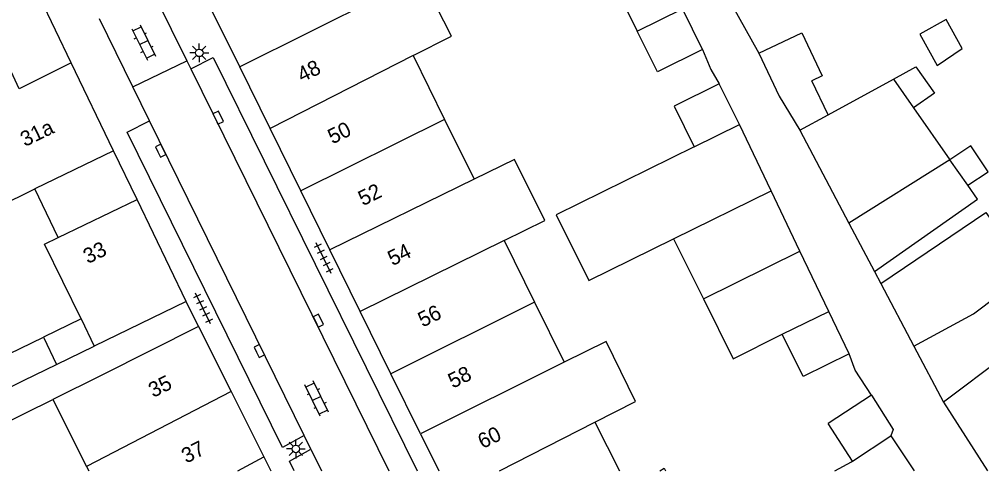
# Model space of a CAD drawing. Extents: x 132998 to 136004, y 396998 to 398512.
# Drawn here: x 134933.8 to 134997.2, y 397000 to 397029.8 of the extents above; entities that cross this region are included whole.
import ezdxf

# ---------------------------------------------------------------- set-up
doc = ezdxf.new("R2010")
doc.units = 0
for name, color, linetype in [('gg-afsc-erfafscheiding', 7, 'Continuous'), ('gg-anno-huisnummerreeks BGT', 7, 'Continuous'), ('gg-bbg-bijgebouw', 7, 'Continuous'), ('gg-bbg-gedigitaliseerde bebouwing', 7, 'Continuous'), ('gg-bbg-gedigitaliseerde bijgebouw', 7, 'Continuous'), ('gg-bbg-hoofdgebouw', 7, 'Continuous'), ('gg-bbg-luifel en loopbrug', 7, 'Continuous'), ('gg-bbg-tussenscheiding', 7, 'Continuous'), ('gg-knt-verharding', 7, 'Continuous'), ('gg-knt-verharding nz', 7, 'Continuous'), ('gt-grn-weggrens', 7, 'Continuous'), ('gt-symb-klinker verharding', 7, 'Continuous'), ('gt-symb-kolk', 7, 'Continuous'), ('gt-symb-lichtmast', 7, 'Continuous'), ('gt-symb-tegel verharding', 7, 'Continuous')]:
    doc.layers.add(name, color=color, linetype=linetype)

# ---------------------------------------------------------------- blocks, each defined once
blk = doc.blocks.new('gt0-KOLK')
at = {"layer": 'gt-symb-kolk'}
blk.add_lwpolyline([(0, 0), (0.375, 0), (0.375, 0.4), (-0.375, 0.4), (-0.375, 0), (0, 0)], dxfattribs=at)
blk = doc.blocks.new('gt0-LMAST')
at = {"layer": 'gt-symb-lichtmast'}
for p, q in [((-0.182, 0.173), (-0.447, 0.438)), ((-0.005, 0.246), (-0.005, 0.621)), ((0.172, 0.173), (0.437, 0.438)), ((-0.255, -0.004), (-0.63, -0.004)), ((-0.182, -0.181), (-0.447, -0.446)), ((-0.005, -0.254), (-0.005, -0.629)), ((0.437, -0.446), (0.172, -0.181)), ((0.245, -0.004), (0.62, -0.004))]:
    blk.add_line(p, q, dxfattribs=at)
blk.add_circle((-0.005, -0.004), 0.25, dxfattribs=at)
blk = doc.blocks.new('gt0-KL1')
at = {"layer": 'gt-symb-klinker verharding'}
for p, q in [((-1.15, 0.3), (1.15, 0.3)), ((-1, -0.3), (-1, 0.3)), ((-0.5, 0.3), (-0.5, 0.45)), ((0, -0.3), (0, 0.3)), ((0.5, 0.3), (0.5, 0.45)), ((1, -0.3), (1, 0.3)), ((-1.15, -0.3), (1.15, -0.3)), ((-0.5, -0.45), (-0.5, -0.3)), ((0.5, -0.45), (0.5, -0.3))]:
    blk.add_line(p, q, dxfattribs=at)
blk = doc.blocks.new('gt0-TEG1')
at = {"layer": 'gt-symb-tegel verharding'}
for p, q in [((-1.125, 0), (1.125, 0)), ((-0.9, -0.25), (-0.9, 0.25)), ((-0.45, -0.25), (-0.45, 0.25)), ((0, -0.25), (0, 0.25)), ((0.45, -0.25), (0.45, 0.25)), ((0.9, -0.25), (0.9, 0.25))]:
    blk.add_line(p, q, dxfattribs=at)

msp = doc.modelspace()

# ---------------------------------------------------------------- linework, layer by layer
at = {"layer": 'gg-afsc-erfafscheiding'}
for p, q in [((134980.763, 397030.71), (134982.549, 397027.524)), ((134990.159, 397013.144), (134990.576, 397012.353)), ((134926.418, 397000), (134936.01, 397004.692))]:
    msp.add_line(p, q, dxfattribs=at)
for points in [[(134978.826, 397027.761), (134979.373, 397026.455), (134979.939, 397025.501)], [(134989.963, 397004.974), (134988.898, 397006.633), (134988.492, 397007.711)], [(134976.016, 397000), (134976.308, 397000.163), (134976.398, 397000)]]:
    msp.add_lwpolyline(points, dxfattribs=at)
at = {"layer": 'gg-bbg-bijgebouw'}
msp.add_line((134941.557, 397017.884), (134940.01, 397021.097), dxfattribs=at)
at = {"layer": 'gg-bbg-gedigitaliseerde bebouwing'}
for p, q in [((134959.753, 397027.362), (134961.824, 397023.158)), ((134961.824, 397023.158), (134963.768, 397019.212)), ((134931.211, 397016.816), (134934.827, 397018.575)), ((134965.756, 397015.176), (134967.756, 397011.115)), ((134944.8, 397011.15), (134938.727, 397008.221)), ((134967.756, 397011.115), (134969.71, 397007.15)), ((134945.6, 397009.51), (134939.228, 397006.309)), ((134939.228, 397006.309), (134936.01, 397004.692)), ((134936.01, 397004.692), (134938.226, 397000.282)), ((134971.725, 397003.195), (134973.351, 397000)), ((134938.226, 397000.282), (134938.368, 397000))]:
    msp.add_line(p, q, dxfattribs=at)
for points in [[(134959.753, 397027.362), (134962.282, 397028.647), (134960.279, 397032.589), (134957.791, 397031.345)], [(134965.756, 397015.176), (134968.43, 397016.496), (134966.445, 397020.526), (134963.768, 397019.212)], [(134937.874, 397010.022), (134935.463, 397014.939), (134936.365, 397015.383)], [(134971.725, 397003.195), (134974.417, 397004.565), (134972.473, 397008.511), (134969.71, 397007.15)]]:
    msp.add_lwpolyline(points, dxfattribs=at)
at = {"layer": 'gg-bbg-gedigitaliseerde bijgebouw'}
for p, q in [((134978.826, 397027.761), (134977.503, 397030.447)), ((134987.108, 397023.469), (134991.413, 397025.816)), ((134991.413, 397025.816), (134992.739, 397023.925)), ((134981.263, 397022.815), (134979.939, 397025.501)), ((134987.108, 397023.469), (134986.046, 397025.71)), ((134992.739, 397023.925), (134995.139, 397020.503)), ((134983.353, 397018.447), (134981.263, 397022.815)), ((134985.257, 397022.46), (134988.487, 397016.321)), ((134936.365, 397015.383), (134934.827, 397018.575)), ((134985.257, 397014.47), (134983.353, 397018.447)), ((134988.487, 397016.321), (134990.159, 397013.144)), ((134976.925, 397015.28), (134978.886, 397011.332)), ((134987.155, 397010.504), (134985.257, 397014.47)), ((134990.576, 397012.353), (134992.758, 397008.206)), ((134937.874, 397010.022), (134935.382, 397008.813)), ((134988.492, 397007.711), (134987.155, 397010.504)), ((134930.77, 397006.57), (134935.382, 397008.813)), ((134936.256, 397007.014), (134938.727, 397008.221)), ((134992.758, 397008.206), (134994.719, 397004.527)), ((134989.963, 397004.974), (134987.11, 397003.122)), ((134994.719, 397004.527), (134997.628, 397000)), ((134988.713, 397000.623), (134987.11, 397003.122)), ((134991.238, 397002.305), (134992.775, 397000))]:
    msp.add_line(p, q, dxfattribs=at)
for points in [[(134976.18, 397033.133), (134973.207, 397031.669), (134974.53, 397028.983)], [(134978.826, 397027.761), (134975.854, 397026.296), (134974.53, 397028.983)], [(134982.549, 397027.524), (134985.384, 397028.868), (134986.727, 397026.033), (134986.046, 397025.71)], [(134982.549, 397027.524), (134983.893, 397024.69), (134985.257, 397022.46)], [(134979.939, 397025.501), (134976.967, 397024.037), (134978.29, 397021.351)], [(134996.323, 397018.814), (134997.666, 397019.71), (134996.521, 397021.426), (134995.139, 397020.503)], [(134978.29, 397021.351), (134969.192, 397016.868), (134971.345, 397012.531), (134976.925, 397015.28)], [(134990.159, 397013.144), (134996.957, 397017.911), (134996.323, 397018.814)], [(134990.576, 397012.353), (134997.498, 397017.017), (135000, 397013.584)], [(134978.886, 397011.332), (134980.847, 397007.383), (134984.087, 397008.993)], [(134988.492, 397007.711), (134985.469, 397006.209), (134984.087, 397008.993)], [(134931.644, 397004.771), (134934.118, 397005.972), (134936.256, 397007.014)], [(134989.963, 397004.974), (134991.406, 397002.725), (134991.238, 397002.305)], [(134987.553, 397000), (134988.66, 397000.587), (134988.713, 397000.623)]]:
    msp.add_lwpolyline(points, dxfattribs=at)
at = {"layer": 'gg-bbg-hoofdgebouw'}
for p, q in [((134948.329, 397026.614), (134946.253, 397030.829)), ((134940.01, 397021.097), (134937.22, 397026.89)), ((134950.321, 397022.569), (134948.329, 397026.614)), ((134952.346, 397018.46), (134950.321, 397022.569)), ((134954.271, 397014.551), (134952.346, 397018.46)), ((134944.8, 397011.15), (134941.557, 397017.884)), ((134956.27, 397010.493), (134954.271, 397014.551)), ((134958.289, 397006.395), (134956.27, 397010.493)), ((134945.6, 397009.51), (134947.751, 397005.233)), ((134960.243, 397002.428), (134958.289, 397006.395)), ((134947.751, 397005.233), (134949.922, 397000.917)), ((134960.243, 397002.428), (134961.439, 397000)), ((134949.922, 397000.917), (134950.383, 397000))]:
    msp.add_line(p, q, dxfattribs=at)
msp.add_lwpolyline([(134937.22, 397026.89), (134933.79, 397025.18), (134933.26, 397026.32), (134927.707, 397023.622)], dxfattribs=at)
at = {"layer": 'gg-bbg-luifel en loopbrug'}
for points in [[(134993.153, 397028.784), (134994.306, 397026.708), (134995.942, 397027.839), (134994.888, 397029.744), (134993.153, 397028.784)], [(134991.413, 397025.816), (134992.886, 397026.619), (134994.119, 397024.893), (134992.739, 397023.925)]]:
    msp.add_lwpolyline(points, dxfattribs=at)
at = {"layer": 'gg-bbg-tussenscheiding'}
for p, q in [((134957.791, 397031.345), (134948.329, 397026.614)), ((134974.53, 397028.983), (134977.503, 397030.447)), ((134959.753, 397027.362), (134950.321, 397022.569)), ((134985.257, 397022.46), (134987.108, 397023.469)), ((134961.824, 397023.158), (134952.346, 397018.46)), ((134978.29, 397021.351), (134981.263, 397022.815)), ((134940.01, 397021.097), (134934.827, 397018.575)), ((134995.139, 397020.503), (134988.487, 397016.321)), ((134996.323, 397018.814), (134995.139, 397020.503)), ((134963.768, 397019.212), (134954.271, 397014.551)), ((134976.925, 397015.28), (134983.353, 397018.447)), ((134936.365, 397015.383), (134941.557, 397017.884)), ((134965.756, 397015.176), (134956.27, 397010.493)), ((134978.886, 397011.332), (134985.257, 397014.47)), ((134967.756, 397011.115), (134958.289, 397006.395)), ((134937.874, 397010.022), (134938.727, 397008.221)), ((134984.087, 397008.993), (134987.155, 397010.504)), ((134935.382, 397008.813), (134936.256, 397007.014)), ((135000, 397008.51), (134994.719, 397004.527)), ((134969.71, 397007.15), (134960.243, 397002.428)), ((134947.751, 397005.233), (134938.226, 397000.282)), ((134965.449, 397000), (134971.725, 397003.195)), ((134988.713, 397000.623), (134991.238, 397002.305)), ((134948.193, 397000), (134949.922, 397000.917))]:
    msp.add_line(p, q, dxfattribs=at)
msp.add_lwpolyline([(134992.758, 397008.206), (134996.705, 397010.349), (135000, 397012.834)], dxfattribs=at)
at = {"layer": 'gg-knt-verharding'}
for p, q in [((134942.648, 397031.451), (134944.833, 397027.023)), ((134941.274, 397025.305), (134939.074, 397029.778)), ((134941.274, 397025.305), (134944.833, 397027.023)), ((134944.833, 397027.023), (134945.098, 397026.485)), ((134942.377, 397023.062), (134941.274, 397025.305))]:
    msp.add_line(p, q, dxfattribs=at)
for points in [[(134945.098, 397026.485), (134946.581, 397027.243), (134960.018, 397000)], [(134952.578, 397002.321), (134951.141, 397001.528), (134940.9, 397022.319), (134942.377, 397023.062)], [(134951.912, 397000), (134951.6, 397000.622), (134953.023, 397001.415)]]:
    msp.add_lwpolyline(points, dxfattribs=at)
at = {"layer": 'gg-knt-verharding nz'}
for p, q in [((134945.098, 397026.485), (134958.164, 397000)), ((134952.578, 397002.321), (134942.377, 397023.062)), ((134953.023, 397001.415), (134952.578, 397002.321)), ((134953.023, 397001.415), (134953.719, 397000))]:
    msp.add_line(p, q, dxfattribs=at)
at = {"layer": 'gt-grn-weggrens'}
for p, q in [((134937.22, 397026.89), (134935.013, 397031.471)), ((134945.6, 397009.51), (134944.8, 397011.15))]:
    msp.add_line(p, q, dxfattribs=at)

# ---------------------------------------------------------------- block references
at = {"layer": 'gt-symb-klinker verharding'}
for p, rotation in [((134941.996, 397028.227), -63.76806006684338), ((134953.4, 397004.754), 116.1038249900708)]:
    msp.add_blockref('gt0-KL1', p, dxfattribs=dict(at, rotation=rotation))
at = {"layer": 'gt-symb-kolk'}
for p, rotation in [((134946.726, 397023.186), -63.76806006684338), ((134942.936, 397021.016), -64.33212483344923), ((134953.331, 397009.807), -63.76806006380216), ((134949.439, 397007.806), -63.76806006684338)]:
    msp.add_blockref('gt0-KOLK', p, dxfattribs=dict(at, rotation=rotation))
at = {"layer": 'gt-symb-lichtmast'}
for p in [(134945.66, 397027.551), (134952.028, 397001.444)]:
    msp.add_blockref('gt0-LMAST', p, dxfattribs=at)
at = {"layer": 'gt-symb-tegel verharding', "rotation": 115.84761022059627}
for p in [(134953.852, 397014.016), (134945.905, 397010.696)]:
    msp.add_blockref('gt0-TEG1', p, dxfattribs=at)

# ---------------------------------------------------------------- texts
at = {"layer": 'gg-anno-huisnummerreeks BGT'}
for s, rotation, p in [('48', 26.2, (134952.43, 397025.583)), ('31a', 25.7, (134934.164, 397021.333)), ('50', 26.2, (134954.437, 397021.507)), ('52', 26.2, (134956.444, 397017.435)), ('33', 25.7, (134938.31, 397013.618)), ('54', 26.2, (134958.391, 397013.481)), ('56', 26.2, (134960.384, 397009.436)), ('58', 26.2, (134962.371, 397005.403)), ('35', 26.7, (134942.625, 397004.795)), ('60', 26.2, (134964.331, 397001.423)), ('37', 26.7, (134944.804, 397000.463))]:
    msp.add_text(s, height=1, rotation=rotation, dxfattribs=at).set_placement(p)

doc.saveas('drawing.dxf')
